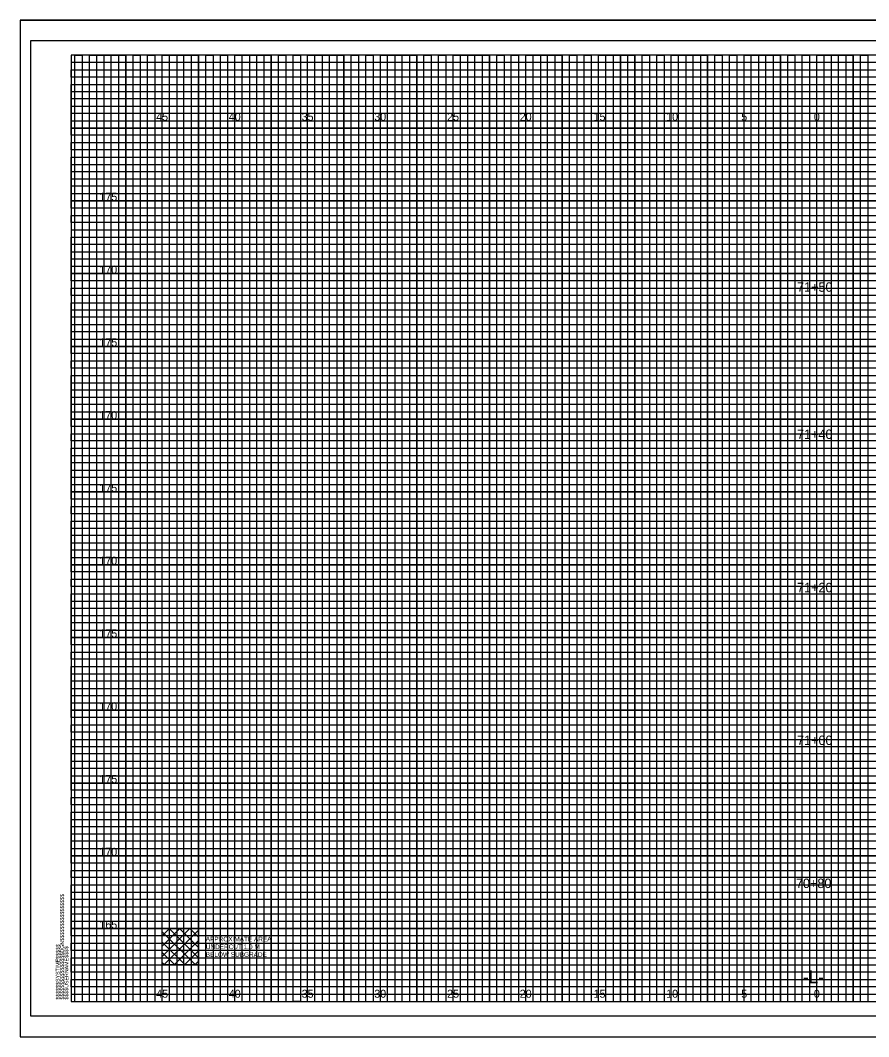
# Model space of a CAD drawing. Extents: x -4 to 103, y -2 to 6583.
# Drawn here: x -3.5 to 54.8, y 5734.4 to 5804.2 of the extents above; entities that cross this region are included whole.
import ezdxf

# ---------------------------------------------------------------- set-up
doc = ezdxf.new("R2010")
doc.units = 0
for name, color, linetype in [('Default', 7, 'Continuous'), ('Prop XS Alignment Label', 7, 'Continuous'), ('Prop XS Elevation Labels', 7, 'Continuous'), ('Prop XS Offset Labels', 7, 'Continuous'), ('Prop XS Station Labels', 7, 'Continuous'), ('Prop XS Undercut Exc Hatch', 7, 'Continuous'), ('Sheet Cross Section CELL', 7, 'Continuous'), ('Sheet Cross Section Grid Major CELL', 7, 'Continuous'), ('Sheet Cross Section Grid Middle CELL', 7, 'Continuous'), ('Sheet Cutting Line CELL', 7, 'Continuous'), ('Sheet DOT Grid CELL', 7, 'Continuous'), ('Sheet Plot Border Inside CELL', 7, 'Continuous'), ('Sheet Plot Border Outside CELL', 7, 'Continuous')]:
    doc.layers.add(name, color=color, linetype=linetype)

msp = doc.modelspace()

# ---------------------------------------------------------------- linework, layer by layer
at = {"layer": 'Default'}
msp.add_lwpolyline([(6.25, 5741.825), (8.75, 5741.825), (8.75, 5739.325), (6.25, 5739.325)], close=True, dxfattribs=at)
at = {"layer": 'Prop XS Undercut Exc Hatch'}
for p, q in [((6.25, 5741.327), (6.748, 5741.825)), ((6.25, 5740.62), (7.455, 5741.825)), ((6.25, 5739.913), (8.162, 5741.825)), ((6.74, 5741.825), (8.75, 5739.815)), ((7.447, 5741.825), (8.75, 5740.522)), ((8.154, 5741.825), (8.75, 5741.229)), ((6.25, 5741.608), (8.533, 5739.325)), ((6.369, 5739.325), (8.75, 5741.706)), ((6.25, 5740.901), (7.826, 5739.325)), ((7.076, 5739.325), (8.75, 5740.999)), ((6.25, 5740.194), (7.119, 5739.325)), ((7.783, 5739.325), (8.75, 5740.292)), ((6.25, 5739.487), (6.412, 5739.325)), ((8.49, 5739.325), (8.75, 5739.585))]:
    msp.add_line(p, q, dxfattribs=at)
at = {"layer": 'Sheet Cross Section CELL'}
msp.add_lwpolyline([(102.5, 5801.825), (0, 5801.825), (0, 5736.825), (102.5, 5736.825)], close=True, dxfattribs=at)
at = {"layer": 'Sheet Cross Section Grid Major CELL'}
for points in [[(1.25, 5736.825), (1.25, 5801.825), (3.75, 5801.825), (3.75, 5736.825), (6.25, 5736.825), (6.25, 5801.825), (8.75, 5801.825), (8.75, 5736.825), (11.25, 5736.825), (11.25, 5801.825), (13.75, 5801.825), (13.75, 5736.825), (16.25, 5736.825), (16.25, 5801.825), (18.75, 5801.825), (18.75, 5736.825), (21.25, 5736.825), (21.25, 5801.825), (23.75, 5801.825), (23.75, 5736.825), (26.25, 5736.825), (26.25, 5801.825), (28.75, 5801.825), (28.75, 5736.825), (31.25, 5736.825), (31.25, 5801.825), (33.75, 5801.825), (33.75, 5736.825), (36.25, 5736.825), (36.25, 5801.825), (38.75, 5801.825), (38.75, 5736.825), (41.25, 5736.825), (41.25, 5801.825), (43.75, 5801.825), (43.75, 5736.825), (46.25, 5736.825), (46.25, 5801.825), (48.75, 5801.825), (48.75, 5736.825), (51.25, 5736.825), (51.25, 5801.825), (53.75, 5801.825), (53.75, 5736.825)], [(102.5, 5796.825), (0, 5796.825), (0, 5799.325), (74.25, 5799.325)], [(102.5, 5791.825), (0, 5791.825), (0, 5794.325), (102.5, 5794.325)], [(102.5, 5786.825), (0, 5786.825), (0, 5789.325), (102.5, 5789.325)], [(102.5, 5781.825), (0, 5781.825), (0, 5784.325), (102.5, 5784.325)], [(102.5, 5776.825), (0, 5776.825), (0, 5779.325), (102.5, 5779.325)], [(102.5, 5771.825), (0, 5771.825), (0, 5774.325), (102.5, 5774.325)], [(102.5, 5766.825), (0, 5766.825), (0, 5769.325), (102.5, 5769.325)], [(102.5, 5761.825), (0, 5761.825), (0, 5764.325), (102.5, 5764.325)], [(102.5, 5756.825), (0, 5756.825), (0, 5759.325), (102.5, 5759.325)], [(102.5, 5751.825), (0, 5751.825), (0, 5754.325), (102.5, 5754.325)], [(102.5, 5746.825), (0, 5746.825), (0, 5749.325), (102.5, 5749.325)], [(102.5, 5741.825), (0, 5741.825), (0, 5744.325), (102.5, 5744.325)], [(0, 5739.325), (102.5, 5739.325)]]:
    msp.add_lwpolyline(points, dxfattribs=at)
at = {"layer": 'Sheet Cross Section Grid Middle CELL'}
for points in [[(0.25, 5736.825), (0.25, 5801.825), (0.75, 5801.825), (0.75, 5736.825), (1.75, 5736.825), (1.75, 5801.825), (2.25, 5801.825), (2.25, 5736.825), (2.75, 5736.825), (2.75, 5801.825), (3.25, 5801.825), (3.25, 5736.825), (4.25, 5736.825), (4.25, 5801.825), (4.75, 5801.825), (4.75, 5736.825), (5.25, 5736.825), (5.25, 5801.825), (5.75, 5801.825), (5.75, 5736.825), (6.75, 5736.825), (6.75, 5801.825), (7.25, 5801.825), (7.25, 5736.825), (7.75, 5736.825), (7.75, 5801.825), (8.25, 5801.825), (8.25, 5736.825), (9.25, 5736.825), (9.25, 5801.825), (9.75, 5801.825), (9.75, 5736.825), (10.25, 5736.825), (10.25, 5801.825), (10.75, 5801.825), (10.75, 5736.825), (11.75, 5736.825), (11.75, 5801.825), (12.25, 5801.825), (12.25, 5736.825), (12.75, 5736.825), (12.75, 5801.825), (13.25, 5801.825), (13.25, 5736.825), (14.25, 5736.825), (14.25, 5801.825), (14.75, 5801.825), (14.75, 5736.825), (15.75, 5736.825), (15.25, 5736.825), (15.25, 5801.825), (15.75, 5801.825), (15.75, 5736.825), (16.75, 5736.825), (16.75, 5801.825), (17.25, 5801.825), (17.25, 5736.825), (17.75, 5736.825), (17.75, 5801.825), (18.25, 5801.825), (18.25, 5736.825), (19.25, 5736.825), (19.25, 5801.825), (19.75, 5801.825), (19.75, 5736.825), (20.25, 5736.825), (20.25, 5801.825), (20.75, 5801.825), (20.75, 5736.825), (21.75, 5736.825), (21.75, 5801.825), (22.25, 5801.825), (22.25, 5736.825), (22.75, 5736.825), (22.75, 5801.825), (23.25, 5801.825), (23.25, 5736.825), (24.25, 5736.825), (24.25, 5801.825), (24.75, 5801.825), (24.75, 5736.825), (25.25, 5736.825), (25.25, 5801.825), (25.75, 5801.825), (25.75, 5736.825), (26.75, 5736.825), (26.75, 5801.825), (27.25, 5801.825), (27.25, 5736.825), (27.75, 5736.825), (27.75, 5801.825), (28.25, 5801.825), (28.25, 5736.825), (29.25, 5736.825), (29.25, 5801.825), (29.75, 5801.825), (29.75, 5736.825), (30.25, 5736.825), (30.25, 5801.825), (30.75, 5801.825), (30.75, 5736.825)], [(30.75, 5736.825), (31.75, 5736.825), (31.75, 5801.825), (32.25, 5801.825), (32.25, 5736.825), (32.75, 5736.825), (32.75, 5801.825), (33.25, 5801.825), (33.25, 5736.825), (34.25, 5736.825), (34.25, 5801.825), (34.75, 5801.825), (34.75, 5736.825), (35.25, 5736.825), (35.25, 5801.825), (35.75, 5801.825), (35.75, 5736.825), (36.75, 5736.825), (36.75, 5801.825), (37.25, 5801.825), (37.25, 5736.825), (37.75, 5736.825), (37.75, 5801.825), (37.75, 5736.825)], [(38.25, 5801.825), (38.25, 5736.825), (39.25, 5736.825), (39.25, 5801.825), (39.75, 5801.825), (39.75, 5736.825), (40.25, 5736.825), (40.25, 5801.825), (40.75, 5801.825), (40.75, 5736.825), (41.75, 5736.825), (41.75, 5801.825), (42.25, 5801.825), (42.25, 5736.825), (42.75, 5736.825), (42.75, 5801.825), (43.25, 5801.825), (43.25, 5736.825), (43.75, 5736.825), (44.25, 5736.825), (44.25, 5801.825), (44.75, 5801.825), (44.75, 5736.825), (45.25, 5736.825), (45.25, 5801.825), (45.75, 5801.825), (45.75, 5736.825), (46.75, 5736.825), (46.75, 5801.825), (47.25, 5801.825), (47.25, 5736.825), (47.75, 5736.825), (47.75, 5801.825), (48.25, 5801.825), (48.25, 5736.825), (49.25, 5736.825), (49.25, 5801.825), (49.75, 5801.825), (49.75, 5736.825), (50.25, 5736.825), (50.25, 5801.825), (50.75, 5801.825), (50.75, 5736.825), (51.75, 5736.825), (51.75, 5801.825), (52.25, 5801.825), (52.25, 5736.825), (52.75, 5736.825), (52.75, 5801.825), (53.25, 5801.825), (53.25, 5736.825), (54.25, 5736.825), (54.25, 5801.825), (54.75, 5801.825), (54.75, 5736.825), (55.25, 5736.825)], [(0, 5798.825), (0, 5799.825), (74.25, 5799.825), (74.25, 5800.325), (0, 5800.325), (0, 5800.825), (74.25, 5800.825), (74.25, 5801.325), (0, 5801.325)], [(102.5, 5798.825), (0, 5798.825)], [(102.5, 5797.825), (0, 5797.825), (0, 5798.325), (102.5, 5798.325)], [(102.5, 5796.325), (0, 5796.325), (0, 5797.325), (102.5, 5797.325)], [(102.5, 5795.325), (0, 5795.325), (0, 5795.825), (102.5, 5795.825)], [(102.5, 5793.825), (0, 5793.825), (0, 5794.825), (102.5, 5794.825)], [(102.5, 5792.825), (0, 5792.825), (0, 5793.325), (102.5, 5793.325)], [(102.5, 5791.325), (0, 5791.325), (0, 5792.325), (102.5, 5792.325)], [(102.5, 5790.325), (0, 5790.325), (0, 5790.825), (102.5, 5790.825)], [(0, 5789.825), (102.5, 5789.825)], [(102.5, 5788.825), (0, 5788.825)], [(102.5, 5787.825), (0, 5787.825), (0, 5788.325), (102.5, 5788.325)], [(102.5, 5786.325), (0, 5786.325), (0, 5787.325), (102.5, 5787.325)], [(102.5, 5785.325), (0, 5785.325), (0, 5785.825), (102.5, 5785.825)], [(102.5, 5783.825), (0, 5783.825), (0, 5784.825), (102.5, 5784.825)], [(102.5, 5782.825), (0, 5782.825), (0, 5783.325), (102.5, 5783.325)], [(102.5, 5781.325), (0, 5781.325), (0, 5782.325), (102.5, 5782.325)], [(102.5, 5780.325), (0, 5780.325), (0, 5780.825), (102.5, 5780.825)], [(102.5, 5778.825), (0, 5778.825), (0, 5779.825), (102.5, 5779.825)], [(102.5, 5777.825), (0, 5777.825), (0, 5778.325), (102.5, 5778.325)], [(102.5, 5776.325), (0, 5776.325), (0, 5777.325), (102.5, 5777.325)], [(102.5, 5775.325), (0, 5775.325), (0, 5775.825), (102.5, 5775.825)], [(102.5, 5773.825), (0, 5773.825), (0, 5774.825), (102.5, 5774.825)], [(102.5, 5772.825), (0, 5772.825), (0, 5773.325), (102.5, 5773.325)], [(102.5, 5771.325), (0, 5771.325), (0, 5772.325), (102.5, 5772.325)], [(102.5, 5770.325), (0, 5770.325), (0, 5770.825), (102.5, 5770.825)], [(102.5, 5768.825), (0, 5768.825), (0, 5769.825), (102.5, 5769.825)], [(102.5, 5767.825), (0, 5767.825), (0, 5768.325)], [(0, 5768.325), (102.5, 5768.325)], [(102.5, 5766.325), (0, 5766.325), (0, 5767.325), (102.5, 5767.325)], [(102.5, 5765.325), (0, 5765.325), (0, 5765.825), (102.5, 5765.825)], [(102.5, 5763.825), (0, 5763.825), (0, 5764.825), (102.5, 5764.825)], [(102.5, 5762.825), (0, 5762.825), (0, 5763.325), (102.5, 5763.325)], [(102.5, 5761.325), (0, 5761.325), (0, 5762.325), (102.5, 5762.325)], [(102.5, 5760.325), (0, 5760.325), (0, 5760.825), (102.5, 5760.825)], [(102.5, 5758.825), (0, 5758.825), (0, 5759.825), (102.5, 5759.825)], [(102.5, 5757.825), (0, 5757.825), (0, 5758.325), (102.5, 5758.325)], [(102.5, 5756.325), (0, 5756.325), (0, 5757.325), (102.5, 5757.325)], [(102.5, 5755.325), (0, 5755.325), (0, 5755.825), (102.5, 5755.825)], [(102.5, 5753.825), (0, 5753.825), (0, 5754.825), (102.5, 5754.825)], [(102.5, 5752.825), (0, 5752.825), (0, 5753.325), (102.5, 5753.325)], [(102.5, 5751.325), (0, 5751.325), (0, 5752.325), (102.5, 5752.325)], [(102.5, 5750.325), (0, 5750.325), (0, 5750.825), (102.5, 5750.825)], [(102.5, 5748.825), (0, 5748.825), (0, 5749.825), (102.5, 5749.825)], [(102.5, 5747.825), (0, 5747.825), (0, 5748.325), (102.5, 5748.325)], [(102.5, 5746.325), (0, 5746.325), (0, 5747.325), (102.5, 5747.325)], [(102.5, 5745.325), (0, 5745.325), (0, 5745.825), (102.5, 5745.825)], [(102.5, 5743.825), (0, 5743.825), (0, 5744.825), (102.5, 5744.825)], [(102.5, 5742.825), (0, 5742.825), (0, 5743.325), (102.5, 5743.325)], [(102.5, 5741.325), (0, 5741.325), (0, 5742.325), (102.5, 5742.325)], [(102.5, 5740.325), (0, 5740.325), (0, 5740.825), (102.5, 5740.825)], [(102.5, 5738.825), (0, 5738.825), (0, 5739.825), (102.5, 5739.825)], [(102.5, 5737.825), (0, 5737.825), (0, 5738.325), (102.5, 5738.325)], [(0, 5737.325), (102.5, 5737.325)]]:
    msp.add_lwpolyline(points, dxfattribs=at)
at = {"layer": 'Sheet Cutting Line CELL'}
for p, q in [((-3.5, 5804.225), (103.4, 5804.225)), ((-3.5, 5804.225), (-3.5, 5734.4)), ((-3.5, 5734.4), (103.4, 5734.4))]:
    msp.add_line(p, q, dxfattribs=at)
at = {"layer": 'Sheet DOT Grid CELL'}
for p, q in [((1.25, 5736.825), (1.25, 5801.825)), ((3.75, 5736.825), (3.75, 5801.825)), ((6.25, 5736.825), (6.25, 5801.825)), ((8.75, 5736.825), (8.75, 5801.825)), ((11.25, 5736.825), (11.25, 5801.825)), ((13.75, 5736.825), (13.75, 5801.825)), ((16.25, 5736.825), (16.25, 5801.825)), ((18.75, 5736.825), (18.75, 5801.825)), ((21.25, 5736.825), (21.25, 5801.825)), ((23.75, 5736.825), (23.75, 5801.825)), ((26.25, 5736.825), (26.25, 5801.825)), ((28.75, 5736.825), (28.75, 5801.825)), ((31.25, 5736.825), (31.25, 5801.825)), ((33.75, 5736.825), (33.75, 5801.825)), ((36.25, 5736.825), (36.25, 5801.825)), ((38.75, 5736.825), (38.75, 5801.825)), ((41.25, 5736.825), (41.25, 5801.825)), ((43.75, 5736.825), (43.75, 5801.825)), ((46.25, 5736.825), (46.25, 5801.825)), ((48.75, 5736.825), (48.75, 5801.825)), ((51.25, 5736.825), (51.25, 5801.825)), ((53.75, 5736.825), (53.75, 5801.825)), ((0, 5799.325), (74.25, 5799.325)), ((0, 5796.825), (102.5, 5796.825)), ((0, 5794.325), (102.5, 5794.325)), ((0, 5791.825), (102.5, 5791.825)), ((0, 5789.325), (102.5, 5789.325)), ((0, 5786.825), (102.5, 5786.825)), ((0, 5784.325), (102.5, 5784.325)), ((0, 5781.825), (102.5, 5781.825)), ((0, 5779.325), (102.5, 5779.325)), ((0, 5776.825), (102.5, 5776.825)), ((0, 5774.325), (102.5, 5774.325)), ((0, 5771.825), (102.5, 5771.825)), ((0, 5769.325), (102.5, 5769.325)), ((0, 5766.825), (102.5, 5766.825)), ((0, 5764.325), (102.5, 5764.325)), ((0, 5761.825), (102.5, 5761.825)), ((0, 5759.325), (102.5, 5759.325)), ((0, 5756.825), (102.5, 5756.825)), ((0, 5754.325), (102.5, 5754.325)), ((0, 5751.825), (102.5, 5751.825)), ((0, 5749.325), (102.5, 5749.325)), ((0, 5746.825), (102.5, 5746.825)), ((0, 5744.325), (102.5, 5744.325)), ((0, 5741.825), (102.5, 5741.825)), ((0, 5739.325), (102.5, 5739.325))]:
    msp.add_line(p, q, dxfattribs=at)
at = {"layer": 'Sheet Plot Border Inside CELL'}
msp.add_lwpolyline([(103, 5802.825), (-2.8, 5802.825), (-2.8, 5735.825), (103, 5735.825)], close=True, dxfattribs=at)
at = {"layer": 'Sheet Plot Border Outside CELL'}
msp.add_lwpolyline([(103.4, 5804.225), (-3.5, 5804.225), (-3.5, 5734.4), (103.4, 5734.4)], close=True, dxfattribs=at)

# ---------------------------------------------------------------- texts
at = {"layer": 'Default'}
for s, p in [('APPROXIMATE AREA ', (9.25, 5740.948)), ('UNDERCUT 1.0 M', (9.25, 5740.415)), ('BELOW SUBGRADE', (9.25, 5739.882))]:
    msp.add_text(s, height=0.32, dxfattribs=at).set_placement(p)
at = {"layer": 'Prop XS Alignment Label'}
msp.add_text('-L-', height=0.875, dxfattribs=at).set_placement((50.307, 5738.075))
at = {"layer": 'Prop XS Elevation Labels'}
for s, p in [('175', (1.938, 5791.825)), ('170', (1.93, 5786.825)), ('175', (1.938, 5781.825)), ('170', (1.93, 5776.825)), ('175', (1.938, 5771.825)), ('170', (1.93, 5766.825)), ('175', (1.938, 5761.825)), ('170', (1.93, 5756.825)), ('175', (1.938, 5751.825)), ('170', (1.93, 5746.825)), ('165', (1.938, 5741.825))]:
    msp.add_text(s, height=0.55, dxfattribs=at).set_placement(p)
at = {"layer": 'Prop XS Offset Labels'}
for s, p in [('45', (5.84, 5797.325)), ('40', (10.831, 5797.325)), ('35', (15.84, 5797.325)), ('30', (20.831, 5797.325)), ('25', (25.84, 5797.325)), ('20', (30.831, 5797.325)), ('15', (35.906, 5797.325)), ('10', (40.897, 5797.325)), ('5', (46.057, 5797.325)), ('0', (51.049, 5797.325)), ('0', (51.049, 5797.325)), ('45', (5.84, 5737.075)), ('40', (10.831, 5737.075)), ('35', (15.84, 5737.075)), ('30', (20.831, 5737.075)), ('25', (25.84, 5737.075)), ('20', (30.831, 5737.075)), ('15', (35.906, 5737.075)), ('10', (40.897, 5737.075)), ('5', (46.057, 5737.075)), ('0', (51.049, 5737.075)), ('0', (51.049, 5737.075))]:
    msp.add_text(s, height=0.55, dxfattribs=at).set_placement(p)
at = {"layer": 'Prop XS Station Labels'}
for s, p in [('71+50', (49.893, 5785.575)), ('71+40', (49.893, 5775.463)), ('71+20', (49.893, 5764.931)), ('71+00', (49.893, 5754.436)), ('70+80', (49.816, 5744.611))]:
    msp.add_text(s, height=0.65, dxfattribs=at).set_placement(p)
at = {"layer": 'Sheet Cross Section CELL'}
for s, p in [('$$$$$$$$$$$$$$$$DGN$$$$$$$$$$$$$$$$', (-0.5, 5736.95)), ('$$$$$$SYSTIME$$$$$', (-0.797, 5736.95)), ('$$$$USERNAME$$$$', (-0.2, 5736.95))]:
    msp.add_text(s, height=0.2625, rotation=90, dxfattribs=at).set_placement(p)
at = {"layer": 'Sheet Cross Section Grid Major CELL'}
msp.add_text('040397', height=0.0025, rotation=90, dxfattribs=at).set_placement((-0.001, 5801.811))

doc.saveas('drawing.dxf')
